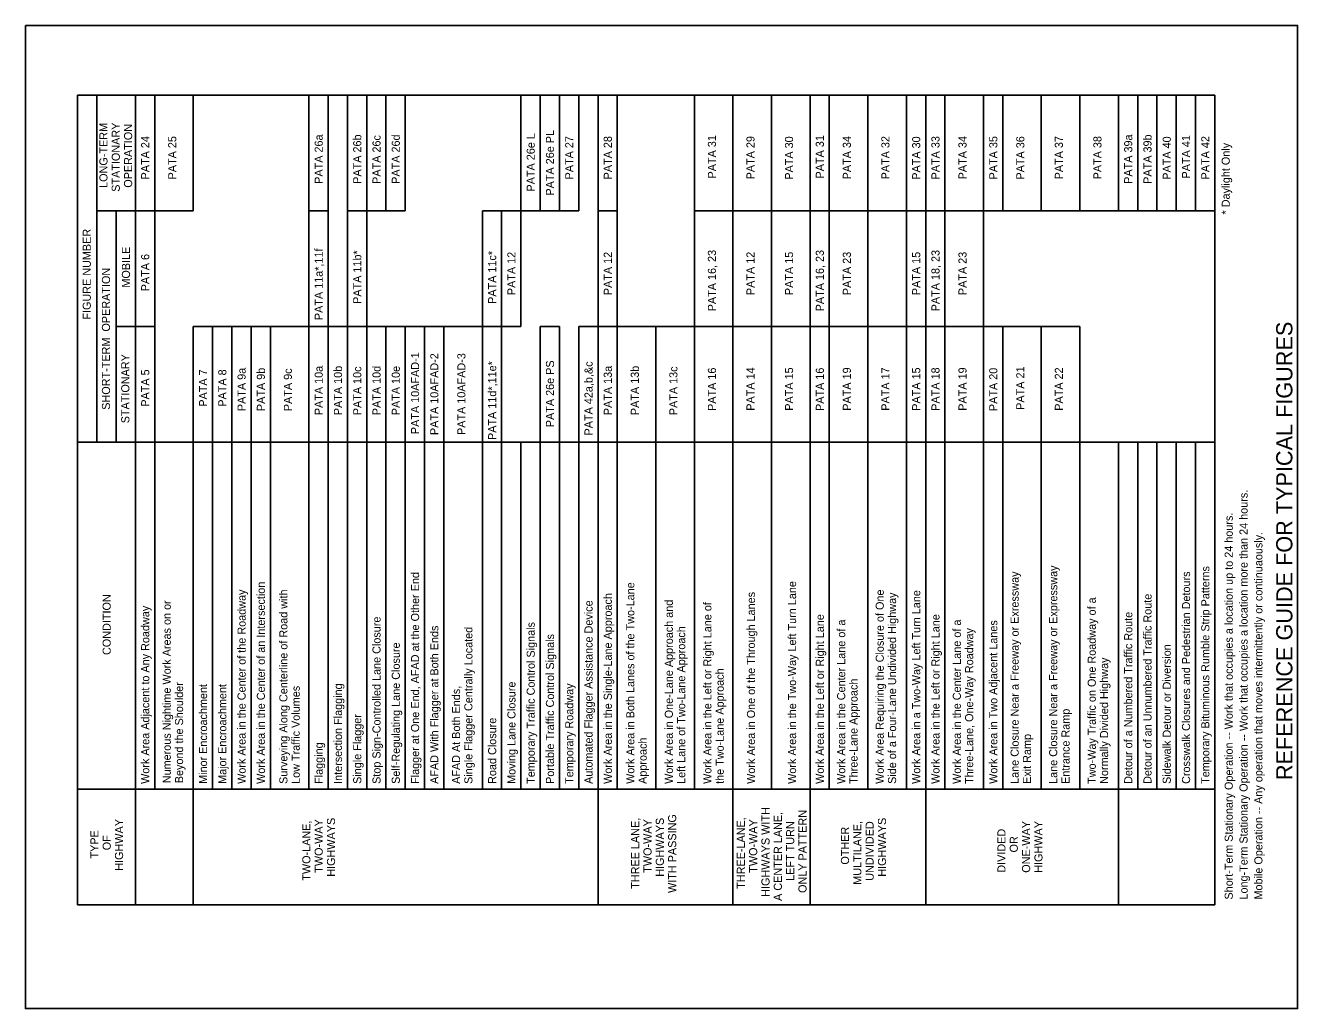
# Model space of a CAD drawing. Extents: x -14145 to -13662, y 30244 to 30661.
# Drawn here: x -13925.96 to -13892.96, y 30592.64 to 30618.14 of the extents above; entities that cross this region are included whole.
import ezdxf

# ---------------------------------------------------------------- set-up
doc = ezdxf.new("R2010")
doc.units = 0
for name, color, linetype in [('1', 7, 'Continuous'), ('2', 7, 'Continuous'), ('61', 7, 'Continuous')]:
    doc.layers.add(name, color=color, linetype=linetype)

msp = doc.modelspace()

# ---------------------------------------------------------------- linework, layer by layer
at = {"layer": '1'}
for p, q in [((-13924.611, 30616.338), (-13924.611, 30595.338)), ((-13924.611, 30616.338), (-13895.111, 30616.338)), ((-13924.111, 30607.338), (-13924.111, 30616.338)), ((-13923.111, 30595.338), (-13923.111, 30616.338)), ((-13922.611, 30598.338), (-13922.611, 30616.338)), ((-13921.611, 30613.338), (-13921.611, 30616.338)), ((-13918.611, 30598.338), (-13918.611, 30616.338)), ((-13918.111, 30598.338), (-13918.111, 30616.338)), ((-13917.611, 30598.338), (-13917.611, 30616.338)), ((-13917.111, 30598.338), (-13917.111, 30616.338)), ((-13916.611, 30613.338), (-13916.611, 30616.338)), ((-13916.111, 30613.338), (-13916.111, 30616.338)), ((-13913.111, 30610.338), (-13913.111, 30616.338)), ((-13912.611, 30613.338), (-13912.611, 30616.338)), ((-13912.111, 30613.338), (-13912.111, 30616.338)), ((-13911.611, 30613.338), (-13911.611, 30616.338)), ((-13911.111, 30612.671), (-13911.111, 30616.338)), ((-13910.611, 30598.338), (-13910.611, 30616.338)), ((-13908.611, 30598.338), (-13908.611, 30616.338)), ((-13907.611, 30595.338), (-13907.611, 30616.338)), ((-13906.611, 30598.338), (-13906.611, 30616.338)), ((-13905.611, 30595.338), (-13905.611, 30616.338)), ((-13905.111, 30598.338), (-13905.111, 30616.338)), ((-13904.111, 30598.338), (-13904.111, 30616.338)), ((-13903.111, 30598.338), (-13903.111, 30616.338)), ((-13902.611, 30595.338), (-13902.611, 30616.338)), ((-13902.111, 30598.338), (-13902.111, 30616.338)), ((-13901.111, 30598.338), (-13901.111, 30616.338)), ((-13900.611, 30613.338), (-13900.611, 30616.338)), ((-13899.611, 30613.338), (-13899.611, 30616.338)), ((-13898.611, 30613.338), (-13898.611, 30616.338)), ((-13897.611, 30613.338), (-13897.611, 30616.338)), ((-13897.111, 30613.338), (-13897.111, 30616.338)), ((-13896.611, 30613.338), (-13896.611, 30616.338)), ((-13896.111, 30613.338), (-13896.111, 30616.338)), ((-13895.611, 30613.338), (-13895.611, 30616.338)), ((-13895.111, 30595.338), (-13895.111, 30616.338)), ((-13924.111, 30613.338), (-13921.611, 30613.338)), ((-13923.611, 30607.338), (-13923.611, 30613.338)), ((-13918.611, 30613.338), (-13918.111, 30613.338)), ((-13917.611, 30613.338), (-13917.111, 30613.338)), ((-13917.111, 30613.338), (-13916.611, 30613.338)), ((-13916.611, 30613.338), (-13916.111, 30613.338)), ((-13914.111, 30613.338), (-13911.611, 30613.338)), ((-13914.111, 30598.338), (-13914.111, 30613.338)), ((-13913.611, 30598.338), (-13913.611, 30613.338)), ((-13911.111, 30613.338), (-13910.611, 30613.338)), ((-13908.611, 30613.338), (-13895.111, 30613.338)), ((-13911.111, 30595.338), (-13911.111, 30612.671)), ((-13923.611, 30610.338), (-13922.611, 30610.338)), ((-13921.611, 30595.338), (-13921.611, 30610.338)), ((-13921.611, 30610.338), (-13914.111, 30610.338)), ((-13921.111, 30598.338), (-13921.111, 30610.338)), ((-13920.611, 30598.338), (-13920.611, 30610.338)), ((-13920.111, 30598.338), (-13920.111, 30610.338)), ((-13919.611, 30598.338), (-13919.611, 30610.338)), ((-13916.611, 30598.338), (-13916.611, 30610.338)), ((-13916.111, 30598.338), (-13916.111, 30610.338)), ((-13915.611, 30598.338), (-13915.611, 30610.338)), ((-13915.111, 30598.338), (-13915.111, 30610.338)), ((-13913.111, 30610.338), (-13914.111, 30610.338)), ((-13912.611, 30598.338), (-13912.611, 30610.338)), ((-13912.611, 30610.338), (-13912.111, 30610.338)), ((-13912.111, 30598.338), (-13912.111, 30610.338)), ((-13911.611, 30610.338), (-13898.611, 30610.338)), ((-13911.611, 30598.338), (-13911.611, 30610.338)), ((-13909.611, 30598.338), (-13909.611, 30610.338)), ((-13900.611, 30598.338), (-13900.611, 30610.338)), ((-13899.611, 30598.338), (-13899.611, 30610.338)), ((-13898.611, 30598.338), (-13898.611, 30610.338)), ((-13924.611, 30607.338), (-13895.111, 30607.338)), ((-13913.111, 30598.338), (-13913.111, 30607.338)), ((-13897.611, 30595.338), (-13897.611, 30607.338)), ((-13897.111, 30598.338), (-13897.111, 30607.338)), ((-13896.611, 30598.338), (-13896.611, 30607.338)), ((-13896.111, 30598.338), (-13896.111, 30607.338)), ((-13895.611, 30598.338), (-13895.611, 30607.338)), ((-13924.611, 30598.338), (-13895.111, 30598.338)), ((-13924.611, 30595.338), (-13895.111, 30595.338))]:
    msp.add_line(p, q, dxfattribs=at)
at = {"layer": '61'}
msp.add_lwpolyline([(-13925.964, 30618.144), (-13892.964, 30618.144), (-13892.964, 30592.644), (-13925.964, 30592.644)], close=True, dxfattribs=at)

# ---------------------------------------------------------------- texts
at = {"layer": '2'}
for s, height, p in [('LONG-TERM', 0.21, (-13923.836, 30613.93)), ('STATIONARY', 0.21, (-13923.516, 30613.829)), ('OPERATION', 0.21, (-13923.196, 30613.935)), ('PATA 26e PL', 0.21, (-13912.252, 30613.73)), ('PATA 24', 0.21, (-13922.752, 30614.15)), ('PATA 25', 0.21, (-13922.051, 30614.15)), ('PATA 26a', 0.21, (-13918.252, 30614.036)), ('PATA 26b', 0.21, (-13917.252, 30614.036)), ('PATA 26c', 0.21, (-13916.752, 30614.035)), ('PATA 26d', 0.21, (-13916.252, 30614.036)), ('PATA 26e L', 0.21, (-13912.752, 30613.836)), ('PATA 27', 0.21, (-13911.752, 30614.15)), ('PATA 28', 0.21, (-13910.752, 30614.15)), ('PATA 31', 0.21, (-13908.051, 30614.175)), ('PATA 29', 0.21, (-13907.051, 30614.151)), ('PATA 30', 0.21, (-13906.051, 30614.143)), ('PATA 31', 0.21, (-13905.252, 30614.174)), ('PATA 34', 0.21, (-13904.551, 30614.151)), ('PATA 32', 0.21, (-13903.551, 30614.151)), ('PATA 30', 0.21, (-13902.752, 30614.142)), ('PATA 33', 0.21, (-13902.252, 30614.15)), ('PATA 34', 0.21, (-13901.551, 30614.151)), ('PATA 35', 0.21, (-13900.752, 30614.15)), ('PATA 36', 0.21, (-13900.051, 30614.146)), ('PATA 37', 0.21, (-13899.051, 30614.151)), ('PATA 38', 0.21, (-13898.051, 30614.151)), ('PATA 39a', 0.21, (-13897.252, 30614.036)), ('PATA 39b', 0.21, (-13896.752, 30614.036)), ('PATA 40', 0.21, (-13896.252, 30614.142)), ('PATA 41', 0.21, (-13895.752, 30614.174)), ('PATA 42', 0.21, (-13895.252, 30614.15)), ('* Daylight Only', 0.21, (-13894.723, 30613.24)), ('FIGURE NUMBER', 0.21, (-13924.269, 30610.513)), ('MOBILE', 0.21, (-13923.252, 30611.343)), ('PATA 6', 0.21, (-13922.752, 30611.248)), ('PATA 11a*,11f', 0.21, (-13918.252, 30610.5)), ('PATA 11b*', 0.21, (-13917.252, 30610.922)), ('PATA 11c*', 0.21, (-13913.752, 30610.922)), ('PATA 12', 0.21, (-13913.252, 30611.148)), ('PATA 12', 0.21, (-13910.752, 30611.148)), ('PATA 16, 23', 0.21, (-13908.051, 30610.729)), ('PATA 12', 0.21, (-13907.051, 30611.149)), ('PATA 15', 0.21, (-13906.051, 30611.149)), ('PATA 16, 23', 0.21, (-13905.252, 30610.728)), ('PATA 23', 0.21, (-13904.551, 30611.149)), ('PATA 15', 0.21, (-13902.752, 30611.148)), ('PATA 18, 23', 0.21, (-13902.252, 30610.728)), ('PATA 23', 0.21, (-13901.551, 30611.149)), ('SHORT-TERM  OPERATION', 0.21, (-13923.77, 30608.175)), ('REFERENCE GUIDE FOR TYPICAL FIGURES', 0.42, (-13893.098, 30598.57)), ('STATIONARY', 0.21, (-13923.269, 30607.824)), ('PATA 10AFAD-1', 0.21, (-13915.752, 30607.543)), ('PATA 10AFAD-2', 0.21, (-13915.252, 30607.519)), ('PATA 10AFAD-3', 0.21, (-13914.551, 30607.52)), ('PATA 5', 0.21, (-13922.752, 30608.255)), ('PATA 7', 0.21, (-13921.252, 30608.255)), ('PATA 8', 0.21, (-13920.752, 30608.255)), ('PATA 9a', 0.21, (-13920.252, 30608.14)), ('PATA 9b', 0.21, (-13919.752, 30608.141)), ('PATA 9c', 0.21, (-13919.051, 30608.14)), ('PATA 10a', 0.21, (-13918.252, 30608.035)), ('PATA 10b', 0.21, (-13917.752, 30608.035)), ('PATA 10c', 0.21, (-13917.252, 30608.034)), ('PATA 10d', 0.21, (-13916.752, 30608.035)), ('PATA 10e', 0.21, (-13916.252, 30608.033)), ('PATA 11d*,11e*', 0.21, (-13913.752, 30607.391)), ('PATA 26e PS', 0.21, (-13912.252, 30607.724)), ('PATA 42a,b,&c', 0.21, (-13911.252, 30607.509)), ('PATA 13a', 0.21, (-13910.752, 30608.035)), ('PATA 13b', 0.21, (-13910.051, 30608.036)), ('PATA 13c', 0.21, (-13909.051, 30608.035)), ('PATA 16', 0.21, (-13908.051, 30608.145)), ('PATA 14', 0.21, (-13907.051, 30608.15)), ('PATA 15', 0.21, (-13906.051, 30608.15)), ('PATA 16', 0.21, (-13905.252, 30608.144)), ('PATA 19', 0.21, (-13904.551, 30608.15)), ('PATA 17', 0.21, (-13903.551, 30608.15)), ('PATA 15', 0.21, (-13902.752, 30608.149)), ('PATA 18', 0.21, (-13902.252, 30608.149)), ('PATA 19', 0.21, (-13901.551, 30608.15)), ('PATA 20', 0.21, (-13900.752, 30608.141)), ('PATA 21', 0.21, (-13900.051, 30608.174)), ('PATA 22', 0.21, (-13899.051, 30608.15)), ('Long-Term Stationary Operation -- Work that occupies a location more than 24 hours.', 0.21, (-13894.26, 30595.471)), ('Short-Term Stationary Operation -- Work that occupies a location up to 24 hours.', 0.21, (-13894.645, 30595.471)), ('Mobile Operation -- Any operation that moves intermittently or continuaously.', 0.21, (-13893.875, 30595.471)), ('Flagger at One End, AFAD at the Other End', 0.21, (-13915.752, 30598.471)), ('Lane Closure Near a Freeway or Exressway', 0.21, (-13900.198, 30598.471)), ('Lane Closure Near a Freeway or Expressway', 0.21, (-13899.198, 30598.471)), ('Crosswalk Closures and Pedestrian Detours', 0.21, (-13895.752, 30598.471)), ('Temporary Bituminous Rumble Strip Patterns', 0.21, (-13895.252, 30598.471)), ('Work Area in the Center of an Intersection', 0.21, (-13919.752, 30598.471)), ('Work Area in Both Lanes of the Two-Lane', 0.21, (-13910.169, 30598.471)), ('Work Area in the Two-Way Left Turn Lane', 0.21, (-13905.972, 30598.471)), ('CONDITION', 0.21, (-13923.752, 30601.814)), ('Numerous Nightime Work Areas on or', 0.21, (-13922.194, 30598.488)), ('Work Area in the Center of the Roadway', 0.21, (-13920.252, 30598.471)), ('Surveying Along Centerline of Road with', 0.21, (-13919.168, 30598.471)), ('Automated Flagger Assistance Device', 0.21, (-13911.252, 30598.471)), ('Work Area in the Single-Lane Approach', 0.21, (-13910.752, 30598.471)), ('Work Area in One-Lane Approach and', 0.21, (-13909.169, 30598.471)), ('Work Area in One of the Through Lanes', 0.21, (-13907.038, 30598.471)), ('Work Area Requiring the Closure of One', 0.21, (-13903.698, 30598.471)), ('Side of a Four-Lane Undivided Highway', 0.21, (-13903.378, 30598.471)), ('Work Area in a Two-Way Left Turn Lane', 0.21, (-13902.752, 30598.471)), ('Two-Way Traffic on One Roadway of a', 0.21, (-13898.198, 30598.471)), ('Detour of an Unnumbered Traffic Route', 0.21, (-13896.752, 30598.471)), ('Work Area Adjacent to Any Roadway', 0.21, (-13922.752, 30598.471)), ('Work Area in the Left or Right Lane of', 0.21, (-13908.169, 30598.471)), ('Detour of a Numbered Traffic Route', 0.21, (-13897.252, 30598.471)), ('Stop Sign-Controlled Lane Closure', 0.21, (-13916.752, 30598.471)), ('AFAD With Flagger at Both Ends', 0.21, (-13915.252, 30598.471)), ('Temporary Traffic Control Signals', 0.21, (-13912.752, 30598.471)), ('Work Area in the Left or Right Lane', 0.21, (-13905.252, 30598.471)), ('Work Area in the Center Lane of a', 0.21, (-13904.698, 30598.471)), ('Work Area in the Left or Right Lane', 0.21, (-13902.252, 30598.471)), ('Work Area in the Center Lane of a', 0.21, (-13901.698, 30598.471)), ('Work Area in Two Adjacent Lanes', 0.21, (-13900.752, 30598.471)), ('Single Flagger Centrally Located', 0.21, (-13914.369, 30598.471)), ('Portable Traffic Control Signals', 0.21, (-13912.252, 30598.471)), ('Left Lane of Two-Lane Approach', 0.21, (-13908.849, 30598.471)), ('Three-Lane, One-Way Roadway', 0.21, (-13901.378, 30598.471)), ('Self-Regulating Lane Closure', 0.21, (-13916.252, 30598.471)), ('Sidewalk Detour or Diversion', 0.21, (-13896.252, 30598.471)), ('Normally Divided Highway', 0.21, (-13897.878, 30598.471)), ('the Two-Lane Approach', 0.21, (-13907.849, 30598.471)), ('Beyond the Shoulder', 0.21, (-13921.874, 30598.488)), ('Minor Encroachment', 0.21, (-13921.252, 30598.471)), ('Major Encroachment', 0.21, (-13920.752, 30598.471)), ('Low Traffic Volumes', 0.21, (-13918.848, 30598.471)), ('Intersection Flagging', 0.21, (-13917.752, 30598.471)), ('AFAD At Both Ends,', 0.21, (-13914.689, 30598.471)), ('Moving Lane Closure', 0.21, (-13913.252, 30598.471)), ('Temporary Roadway', 0.21, (-13911.752, 30598.471)), ('Three-Lane Approach', 0.21, (-13904.378, 30598.471)), ('Single Flagger', 0.21, (-13917.252, 30598.471)), ('Entrance Ramp', 0.21, (-13898.878, 30598.471)), ('Road Closure', 0.21, (-13913.752, 30598.471)), ('Approach', 0.21, (-13909.849, 30598.471)), ('Exit Ramp', 0.21, (-13899.878, 30598.471)), ('Flagging', 0.21, (-13918.252, 30598.471)), ('WITH PASSING', 0.21, (-13909.082, 30595.642)), ('HIGHWAYS WITH', 0.21, (-13906.661, 30595.542)), ('A CENTER LANE,', 0.21, (-13906.341, 30595.435)), ('ONLY PATTERN', 0.21, (-13905.701, 30595.642)), ('HIGHWAY', 0.21, (-13923.431, 30596.218)), ('TWO-LANE,', 0.21, (-13918.572, 30595.96)), ('TWO-WAY', 0.21, (-13918.252, 30596.166)), ('HIGHWAYS', 0.21, (-13917.932, 30596.063)), ('THREE LANE,', 0.21, (-13910.042, 30595.75)), ('TWO-WAY', 0.21, (-13909.722, 30596.166)), ('HIGHWAYS', 0.21, (-13909.402, 30596.063)), ('THREE-LANE,', 0.21, (-13907.301, 30595.75)), ('TWO-WAY', 0.21, (-13906.981, 30596.166)), ('LEFT TURN', 0.21, (-13906.021, 30595.957)), ('OTHER', 0.21, (-13904.599, 30596.377)), ('MULTILANE,', 0.21, (-13904.279, 30595.855)), ('UNDIVIDED', 0.21, (-13903.959, 30595.957)), ('HIGHWAYS', 0.21, (-13903.639, 30596.063)), ('DIVIDED', 0.21, (-13900.541, 30596.167)), ('ONE-WAY', 0.21, (-13899.901, 30596.166)), ('HIGHWAY', 0.21, (-13899.581, 30596.166)), ('TYPE', 0.21, (-13924.071, 30596.535)), ('OF', 0.21, (-13923.751, 30596.749)), ('OR', 0.21, (-13900.221, 30596.692))]:
    msp.add_text(s, height=height, rotation=90, dxfattribs=at).set_placement(p)

doc.saveas('drawing.dxf')
